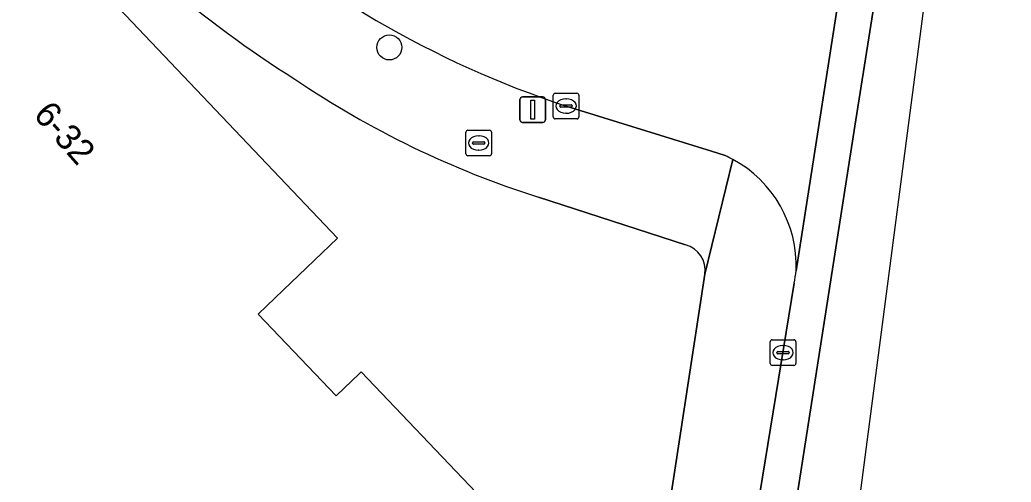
# Model space of a CAD drawing. Extents: x 162523 to 163266, y 381230 to 382050.
# Drawn here: x 163163.04 to 163201.72, y 381407.1 to 381425.14 of the extents above; entities that cross this region are included whole.
import ezdxf

# ---------------------------------------------------------------- set-up
doc = ezdxf.new("R2010")
doc.units = 0
for name, color, linetype in [('IMGEO_Boom', 7, 'Continuous'), ('IMGEO_Brandkraan', 7, 'Continuous'), ('IMGEO_Erf', 7, 'Continuous'), ('IMGEO_Fietspad_gesloten', 7, 'Continuous'), ('IMGEO_Kolk', 7, 'Continuous'), ('IMGEO_Lichtmast', 7, 'Continuous'), ('IMGEO_Pand', 7, 'Continuous'), ('IMGEO_Pand_nummerreeks', 7, 'Continuous'), ('IMGEO_Rijbaan_lokaal_gesloten', 7, 'Continuous'), ('IMGEO_Rijbaan_lokaal_open', 7, 'Continuous'), ('IMGEO_Voetpad_open', 7, 'Continuous')]:
    doc.layers.add(name, color=color, linetype=linetype)

msp = doc.modelspace()

# ---------------------------------------------------------------- linework, layer by layer
at = {"layer": 'IMGEO_Boom'}
msp.add_circle((163177.463, 381424.061), 0.489, dxfattribs=at)
at = {"layer": 'IMGEO_Brandkraan'}
for p, q in [((163180.448, 381419.906), (163180.448, 381420.758)), ((163180.523, 381420.832), (163181.375, 381420.832)), ((163180.936, 381420.612), (163180.961, 381420.612)), ((163181.449, 381420.758), (163181.449, 381419.906)), ((163180.707, 381420.326), (163180.707, 381420.338)), ((163181.145, 381420.289), (163180.747, 381420.289)), ((163180.75, 381420.375), (163181.148, 381420.375)), ((163181.191, 381420.338), (163181.191, 381420.326)), ((163181.375, 381419.832), (163180.523, 381419.832)), ((163180.959, 381420.052), (163180.934, 381420.052))]:
    msp.add_line(p, q, dxfattribs=at)
for points in [[(163180.448, 381419.906), (163180.448, 381420.758)], [(163180.523, 381420.832), (163181.375, 381420.832)], [(163181.449, 381420.758), (163181.449, 381419.906)], [(163181.375, 381419.832), (163180.523, 381419.832)]]:
    msp.add_lwpolyline(points, dxfattribs=at)
for centre, radius, start, end in [((163180.525, 381420.756), 0.0765, 91.552, 178.448), ((163180.525, 381420.756), 0.0765, 91.552, 178.448), ((163181.373, 381420.756), 0.0765, 1.552, 88.448), ((163181.373, 381420.756), 0.0765, 1.552, 88.448), ((163180.747, 381420.335), 0.0403, 85.8775, 175.7526), ((163180.744, 381420.325), 0.0366, 178.938, 274.7102), ((163181.148, 381420.332), 0.043, 264.8664, 352.4533), ((163181.152, 381420.337), 0.0386, 1.7309, 96.639), ((163180.525, 381419.908), 0.0765, 181.552, 268.448), ((163180.525, 381419.908), 0.0765, 181.552, 268.448), ((163181.373, 381419.908), 0.0765, 271.552, 358.448), ((163181.373, 381419.908), 0.0765, 271.552, 358.448)]:
    msp.add_arc(centre, radius, start, end, dxfattribs=at)
for centre, major_axis, ratio, start_param, end_param in [((163180.935, 381420.332), (-0.387, 0.002), 0.722429, 4.712389, 7.853982), ((163180.96, 381420.332), (-0.39, 0.002), 0.717154, 1.570796, 4.712389)]:
    msp.add_ellipse(centre, major_axis=major_axis, ratio=ratio, start_param=start_param, end_param=end_param, dxfattribs=at)
at = {"layer": 'IMGEO_Erf'}
for points in [[(163126.725, 381458.93), (163136.166, 381448.983), (163137.233, 381449.996), (163150.431, 381436.019), (163150.524, 381436.076), (163150.856, 381435.729), (163151.71, 381434.837), (163154.005, 381437.106), (163156.956, 381434.002), (163157.968, 381434.996), (163158.126, 381434.829), (163175.441, 381416.613), (163173.323, 381414.585), (163172.348, 381413.652), (163175.387, 381410.47), (163176.298, 381411.34), (163176.362, 381411.401), (163180.848, 381406.697)], [(163189.023, 381416.354), (163183.288, 381418.217)], [(163149.103, 381331.587), (163148.836, 381331.662), (163151.102, 381339.74), (163152.968, 381339.216), (163156.255, 381350.93), (163170.267, 381346.999), (163172.033, 381353.291), (163174.088, 381360.608), (163176.997, 381359.942), (163180.707, 381373.62), (163183.177, 381385.947), (163183.278, 381386.103), (163180.185, 381386.837), (163180.848, 381389.835), (163185.727, 381389.42), (163185.754, 381389.585), (163186.557, 381394.438), (163186.986, 381397.033), (163189.776, 381415.215)]]:
    msp.add_lwpolyline(points, dxfattribs=at)
for centre, radius, start, end in [((163197.57, 381460.471), 44.536, 221.3546, 237.6981), ((163194.228, 381452.924), 36.39, 235.795, 252.5045), ((163188.765, 381415.365), 1.022, 351.5651, 75.3728)]:
    msp.add_arc(centre, radius, start, end, dxfattribs=at)
at = {"layer": 'IMGEO_Fietspad_gesloten'}
for points in [[(163180.234, 381349.548), (163186.222, 381370.751), (163189.215, 381381.921), (163189.613, 381383.796), (163190.148, 381386.835), (163191.652, 381395.6), (163195.659, 381421.238), (163197.675, 381433.966), (163198.376, 381438.395), (163199.523, 381444.49), (163199.968, 381446.583), (163200.404, 381448.634), (163202.003, 381456.157), (163206.413, 381474.255), (163209.7, 381487.288), (163210.994, 381492.118), (163211.764, 381494.991), (163214.498, 381503.809), (163222.768, 381528.774)], [(163197.447, 381440.996), (163196.263, 381433.989), (163195.821, 381431.303), (163195.53, 381429.226), (163195.373, 381428.438), (163193.331, 381415.348)], [(163193.255, 381414.86), (163189.041, 381389.044), (163187.526, 381381.562), (163186.599, 381377.668), (163179.45, 381352.286), (163179.378, 381352.03), (163177.912, 381346.783), (163177.396, 381344.892), (163172.06, 381326.147), (163171.886, 381325.528), (163170.04, 381318.958), (163164.095, 381297.8), (163158.494, 381281.107), (163157.546, 381278.134), (163155.211, 381271.212)]]:
    msp.add_lwpolyline(points, dxfattribs=at)
msp.add_arc((163189.036, 381415.767), 4.316, 347.8679, 354.4281, dxfattribs=at)
at = {"layer": 'IMGEO_Kolk'}
for p, q in [((163183.856, 381421.347), (163183.856, 381422.199)), ((163183.931, 381422.273), (163184.783, 381422.273)), ((163184.857, 381422.199), (163184.857, 381421.347)), ((163184.115, 381421.767), (163184.115, 381421.779)), ((163184.553, 381421.73), (163184.155, 381421.73)), ((163184.158, 381421.816), (163184.556, 381421.816)), ((163184.344, 381422.053), (163184.369, 381422.053)), ((163184.599, 381421.779), (163184.599, 381421.767)), ((163184.367, 381421.493), (163184.342, 381421.493)), ((163184.783, 381421.273), (163183.931, 381421.273)), ((163192.322, 381411.725), (163192.322, 381412.577)), ((163192.397, 381412.651), (163193.249, 381412.651)), ((163192.81, 381412.431), (163192.835, 381412.431)), ((163193.323, 381412.577), (163193.323, 381411.725)), ((163192.581, 381412.145), (163192.581, 381412.157)), ((163193.019, 381412.108), (163192.621, 381412.108)), ((163192.624, 381412.194), (163193.022, 381412.194)), ((163193.065, 381412.157), (163193.065, 381412.145)), ((163192.833, 381411.871), (163192.808, 381411.871)), ((163193.249, 381411.651), (163192.397, 381411.651))]:
    msp.add_line(p, q, dxfattribs=at)
for points in [[(163183.856, 381421.347), (163183.856, 381422.199)], [(163183.931, 381422.273), (163184.783, 381422.273)], [(163184.857, 381422.199), (163184.857, 381421.347)], [(163184.783, 381421.273), (163183.931, 381421.273)], [(163192.322, 381411.725), (163192.322, 381412.577)], [(163192.397, 381412.651), (163193.249, 381412.651)], [(163193.323, 381412.577), (163193.323, 381411.725)], [(163193.249, 381411.651), (163192.397, 381411.651)]]:
    msp.add_lwpolyline(points, dxfattribs=at)
for centre, radius, start, end in [((163183.933, 381422.197), 0.0765, 91.552, 178.448), ((163183.933, 381422.197), 0.0765, 91.552, 178.448), ((163184.781, 381422.197), 0.0765, 1.552, 88.448), ((163184.781, 381422.197), 0.0765, 1.552, 88.448), ((163184.155, 381421.776), 0.0403, 85.8775, 175.7526), ((163184.152, 381421.766), 0.0366, 178.938, 274.7102), ((163184.556, 381421.773), 0.043, 264.8664, 352.4533), ((163184.56, 381421.778), 0.0386, 1.7309, 96.639), ((163183.933, 381421.349), 0.0765, 181.552, 268.448), ((163183.933, 381421.349), 0.0765, 181.552, 268.448), ((163184.781, 381421.349), 0.0765, 271.552, 358.448), ((163184.781, 381421.349), 0.0765, 271.552, 358.448), ((163192.399, 381412.575), 0.0765, 91.552, 178.448), ((163192.399, 381412.575), 0.0765, 91.552, 178.448), ((163193.247, 381412.575), 0.0765, 1.552, 88.448), ((163193.247, 381412.575), 0.0765, 1.552, 88.448), ((163192.621, 381412.154), 0.0403, 85.8775, 175.7526), ((163192.618, 381412.144), 0.0366, 178.938, 274.7102), ((163193.022, 381412.151), 0.043, 264.8664, 352.4533), ((163193.026, 381412.156), 0.0386, 1.7309, 96.639), ((163192.399, 381411.727), 0.0765, 181.552, 268.448), ((163192.399, 381411.727), 0.0765, 181.552, 268.448), ((163193.247, 381411.727), 0.0765, 271.552, 358.448), ((163193.247, 381411.727), 0.0765, 271.552, 358.448)]:
    msp.add_arc(centre, radius, start, end, dxfattribs=at)
for centre, major_axis, ratio, start_param, end_param in [((163184.343, 381421.773), (-0.387, 0.002), 0.722429, 4.712389, 7.853982), ((163184.368, 381421.773), (-0.39, 0.002), 0.717154, 1.570796, 4.712389), ((163192.809, 381412.151), (-0.387, 0.002), 0.722429, 4.712389, 7.853982), ((163192.834, 381412.151), (-0.39, 0.002), 0.717154, 1.570796, 4.712389)]:
    msp.add_ellipse(centre, major_axis=major_axis, ratio=ratio, start_param=start_param, end_param=end_param, dxfattribs=at)
at = {"layer": 'IMGEO_Lichtmast'}
for p, q in [((163182.659, 381422.132), (163183.449, 381422.132)), ((163183.449, 381422.132), (163182.659, 381422.132)), ((163182.559, 381421.232), (163182.559, 381422.032)), ((163182.559, 381422.032), (163182.559, 381421.232)), ((163183.549, 381422.032), (163183.549, 381421.232)), ((163183.549, 381421.232), (163183.549, 381422.032)), ((163183.449, 381421.132), (163182.659, 381421.132)), ((163182.659, 381421.132), (163183.449, 381421.132))]:
    msp.add_line(p, q, dxfattribs=at)
msp.add_lwpolyline([(163182.979, 381422.007), (163183.129, 381422.007), (163183.129, 381421.257), (163182.979, 381421.257), (163182.979, 381422.007)], dxfattribs=at)
for centre, start, end in [((163182.659, 381422.032), 90, 180), ((163182.659, 381422.032), 90, 180), ((163183.449, 381422.032), 0, 90), ((163183.449, 381422.032), 360, 90), ((163182.659, 381421.232), 180, 270), ((163182.659, 381421.232), 180, 270), ((163183.449, 381421.232), 270, 0), ((163183.449, 381421.232), 270, 0)]:
    msp.add_arc(centre, 0.1, start, end, dxfattribs=at)
at = {"layer": 'IMGEO_Pand'}
msp.add_lwpolyline([(163175.441, 381416.613), (163158.126, 381434.829), (163157.968, 381434.996), (163156.956, 381434.002), (163154.005, 381437.106), (163151.71, 381434.837), (163138.433, 381422.338), (163162.04, 381397.414), (163163.346, 381398.651), (163167.607, 381394.147), (163169.807, 381396.229), (163174.102, 381391.688), (163176.408, 381393.875), (163181.065, 381398.294), (163183.386, 381400.496), (163179.068, 381404.999), (163180.848, 381406.697), (163176.362, 381411.401), (163176.298, 381411.34), (163175.387, 381410.47), (163172.348, 381413.652), (163173.323, 381414.585)], close=True, dxfattribs=at)
at = {"layer": 'IMGEO_Rijbaan_lokaal_gesloten'}
for points in [[(163146.87, 381246.552), (163149.819, 381243.358), (163150.426, 381242.7), (163194.029, 381392.739), (163197.503, 381419.325), (163200.685, 381443.671), (163212.433, 381491.793), (163214.721, 381501.163), (163248.38, 381600.231), (163259.417, 381623.955)], [(163222.768, 381528.774), (163214.498, 381503.809), (163211.764, 381494.991), (163210.994, 381492.118), (163209.7, 381487.288), (163206.413, 381474.255), (163202.003, 381456.157), (163200.404, 381448.634), (163199.968, 381446.583), (163199.523, 381444.49), (163198.376, 381438.395), (163197.675, 381433.966), (163195.659, 381421.238), (163191.652, 381395.6), (163190.148, 381386.835), (163189.613, 381383.796), (163189.215, 381381.921), (163186.222, 381370.751), (163180.234, 381349.548)]]:
    msp.add_lwpolyline(points, dxfattribs=at)
at = {"layer": 'IMGEO_Rijbaan_lokaal_open'}
for points in [[(163193.331, 381415.348), (163195.373, 381428.438), (163195.085, 381427.688)], [(163184.357, 381421.774), (163190.033, 381420.007), (163190.559, 381419.843)]]:
    msp.add_lwpolyline(points, dxfattribs=at)
for centre, radius, start, end in [((163196.509, 381458.538), 38.72, 227.6254, 251.7085), ((163188.876, 381416.069), 4.132, 61.1989, 65.969), ((163188.624, 381415.547), 4.711, 357.5803, 61.5678)]:
    msp.add_arc(centre, radius, start, end, dxfattribs=at)
at = {"layer": 'IMGEO_Voetpad_open'}
for points in [[(163190.559, 381419.843), (163190.033, 381420.007), (163184.357, 381421.774)], [(163190.867, 381419.69), (163189.776, 381415.215), (163186.986, 381397.033), (163186.557, 381394.438), (163185.754, 381389.585), (163189.041, 381389.044), (163193.255, 381414.86)], [(163189.776, 381415.215), (163190.867, 381419.69)], [(163183.288, 381418.217), (163189.023, 381416.354)]]:
    msp.add_lwpolyline(points, dxfattribs=at)
for centre, radius, start, end in [((163197.57, 381460.471), 44.536, 221.3546, 237.6981), ((163196.509, 381458.538), 38.72, 227.6254, 251.7085), ((163194.228, 381452.924), 36.39, 235.795, 252.5045), ((163188.876, 381416.069), 4.132, 61.1989, 65.969), ((163188.624, 381415.547), 4.711, 357.5803, 61.5678), ((163188.765, 381415.365), 1.022, 351.5651, 75.3728), ((163189.036, 381415.767), 4.316, 347.8679, 354.4281)]:
    msp.add_arc(centre, radius, start, end, dxfattribs=at)

# ---------------------------------------------------------------- texts
at = {"layer": 'IMGEO_Pand_nummerreeks'}
msp.add_text('6-32', height=1, rotation=311.6064, dxfattribs=at).set_placement((163163.537, 381421.402))

doc.saveas('drawing.dxf')
